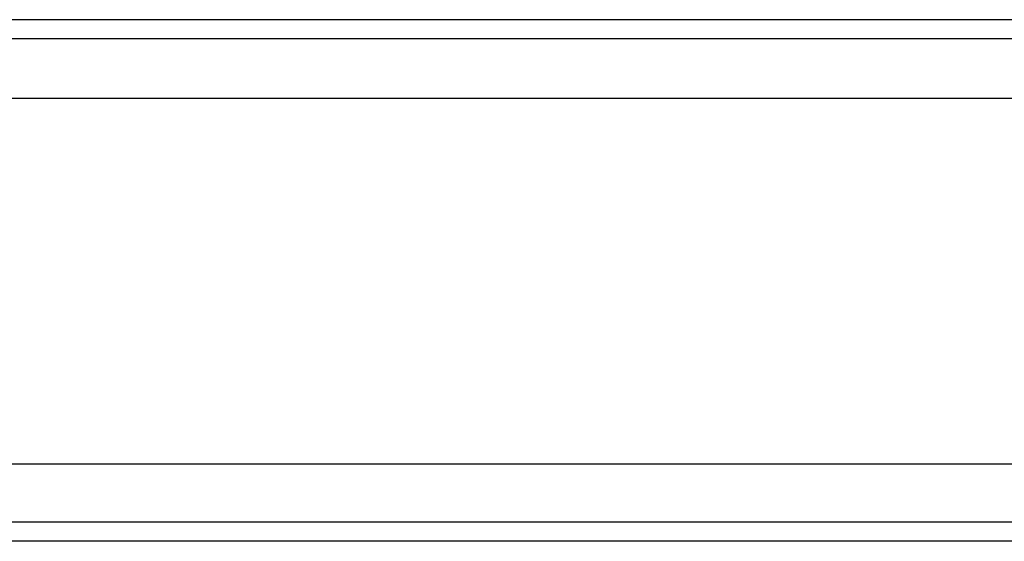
# Model space of a CAD drawing. Header units: millimetres. Extents: x 443 to 3685, y -1599 to 860.
# Tile 562 of 610: x 2805 to 2831, y 81 to 95. Entities that reach past the tile are written whole.
import ezdxf
from ezdxf.lldxf.tags import DXFTag

# ---------------------------------------------------------------- set-up
doc = ezdxf.new("R2010")
doc.units = ezdxf.units.MM
doc.layers.get('0').update_dxf_attribs({"linetype": 'CONTINUOUS'})
tags = doc.linetypes.add('DASHED', pattern=[25.72, 12.86, -12.86]).pattern_tags.tags
tags[6:7] = [DXFTag(74, 4), DXFTag(75, 0), DXFTag(340, '0'), DXFTag(46, 0.0), DXFTag(50, 0.0), DXFTag(44, 0.0), DXFTag(45, 0.0)]
tags[4:5] = [DXFTag(74, 4), DXFTag(75, 0), DXFTag(340, '0'), DXFTag(46, 0.0), DXFTag(50, 0.0), DXFTag(44, 0.0), DXFTag(45, 0.0)]

msp = doc.modelspace()

# ---------------------------------------------------------------- linework, layer by layer
at = {"linetype": 'Continuous'}
for p, q in [((2987.645, 94.565), (2729.157, 94.565)), ((2984.863, 83.016), (2729.157, 83.015)), ((2984.381, 81.016), (2729.157, 81.015))]:
    msp.add_line(p, q, dxfattribs=at)
at = {"linetype": 'DASHED'}
for p, q in [((2987.152, 92.516), (2729.157, 92.515)), ((2984.501, 81.516), (2729.157, 81.515))]:
    msp.add_line(p, q, dxfattribs=at)
at = {"linetype": 'Continuous'}
msp.add_open_spline([(2987.525, 94.065), (2729.157, 94.065)], degree=1, dxfattribs=at)

doc.saveas('drawing.dxf')
